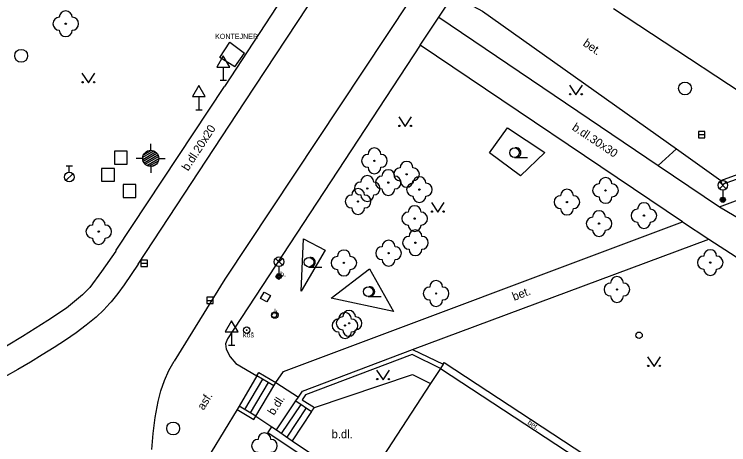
# Model space of a CAD drawing. Extents: x -598233 to -596890, y -1157848 to -1156431.
# Drawn here: x -597039.3 to -596983.7, y -1157222.9 to -1157189.4 of the extents above; entities that cross this region are included whole.
import ezdxf

# ---------------------------------------------------------------- set-up
doc = ezdxf.new("R2010")
doc.units = 0
for name, color, linetype in [('Level 10', 7, 'Continuous'), ('Level 11', 7, 'Continuous'), ('Level 21', 7, 'Continuous'), ('Level 22', 7, 'Continuous'), ('Level 24', 7, 'Continuous'), ('Level 25', 7, 'Continuous'), ('Level 26', 7, 'Continuous'), ('Level 27', 7, 'Continuous'), ('Level 28', 7, 'Continuous'), ('Level 33', 7, 'Continuous'), ('Level 34', 7, 'Continuous'), ('Level 35', 7, 'Continuous'), ('Level 36', 7, 'Continuous'), ('Level 40', 7, 'Continuous'), ('Level 42', 7, 'Continuous'), ('Level 5', 7, 'Continuous'), ('Level 7', 7, 'Continuous')]:
    doc.layers.add(name, color=color, linetype=linetype)

msp = doc.modelspace()

# ---------------------------------------------------------------- linework, layer by layer
at = {"layer": 'Level 10'}
for points in [[(-596970.1599, -1157147.18), (-596971.01, -1157146.69), (-596972.4, -1157146.15), (-596973.57, -1157145.91), (-596974.48, -1157145.87), (-596975.53, -1157145.89), (-596976.57, -1157146.02), (-596977.66, -1157146.32), (-596979.78, -1157147.12), (-596981.03, -1157147.94), (-596981.91, -1157148.65), (-596983.4, -1157150.45), (-597022.94, -1157210)], [(-597029.67, -1157208.83), (-597021.38, -1157196.2), (-597014.9, -1157186.37), (-597013.6, -1157184.36), (-597013.18, -1157183.71)], [(-597029.67, -1157208.83), (-597030.77, -1157210.43)], [(-597022.94, -1157210), (-597026.87, -1157216.35)], [(-597030.77, -1157210.43), (-597031.25, -1157211.11), (-597031.78, -1157211.75), (-597031.88, -1157211.86), (-597032.34, -1157212.36), (-597032.94, -1157212.93)], [(-597032.94, -1157212.93), (-597033.71, -1157213.56), (-597034.5, -1157214.16), (-597035.32, -1157214.72)], [(-597035.32, -1157214.72), (-597036.22, -1157215.31), (-597037.14, -1157215.88), (-597038.06, -1157216.43)], [(-597038.06, -1157216.43), (-597039.05, -1157217.01), (-597040.04, -1157217.57), (-597041.05, -1157218.12)], [(-597028.11, -1157219.49), (-597027.9, -1157218.67), (-597027.62, -1157217.87), (-597027.28, -1157217.09), (-597026.87, -1157216.35)], [(-597028.6, -1157223.23), (-597028.5, -1157221.98), (-597028.34, -1157220.73), (-597028.11, -1157219.49)]]:
    msp.add_lwpolyline(points, dxfattribs=at)
at = {"layer": 'Level 11'}
for points in [[(-597024.13, -1157180.34), (-597019.7, -1157183.26), (-597016.95, -1157185.12), (-597016.64, -1157185.33), (-597022.97, -1157195.01)], [(-597006.29, -1157189.63), (-597005.17, -1157187.92)], [(-597005.17, -1157187.92), (-597002.88, -1157189.16), (-596987.78, -1157199.87), (-596984.34, -1157202.31)], [(-596984.45, -1157204.37), (-596973.61, -1157200.3), (-596942.33, -1157188.57), (-596941.43, -1157189.2)], [(-597007.7199, -1157191.81), (-597006.29, -1157189.63)], [(-597006.29, -1157189.63), (-596989.2, -1157201.16), (-596984.45, -1157204.37)], [(-597007.7199, -1157191.81), (-597022.72, -1157214.63), (-597022.87, -1157215.01), (-597022.84, -1157215.43), (-597022.52, -1157216.03), (-597022.08, -1157216.53), (-597020.43, -1157217.51)], [(-596987.31, -1157205.54), (-597007.7199, -1157191.81)], [(-597031.42, -1157207.8), (-597031.39, -1157207.74), (-597022.97, -1157195.01)], [(-596984.45, -1157204.37), (-596981.7199, -1157205.98)], [(-597018.96, -1157218.03), (-597018.36, -1157217.17), (-596987.31, -1157205.54)], [(-596987.31, -1157205.54), (-596985.28, -1157206.87)], [(-597008.34, -1157215.46), (-596985.28, -1157206.87)], [(-596985.28, -1157206.87), (-596983.14, -1157208.26)], [(-597031.42, -1157207.8), (-597032.53, -1157209.4), (-597033.43, -1157210.63)], [(-597018.96, -1157209.83), (-597018.8, -1157209.58), (-597018.45, -1157209.72), (-597018.73, -1157210.02), (-597018.96, -1157209.83)], [(-597033.43, -1157210.63), (-597034.01, -1157211.2), (-597034.62, -1157211.73), (-597035.26, -1157212.23)], [(-597035.26, -1157212.23), (-597036.71, -1157213.19), (-597038.68, -1157214.45)], [(-597018.97, -1157212.61), (-597018.88, -1157212.76), (-597018.96, -1157212.95), (-597019.09, -1157212.97), (-597019.26, -1157212.91), (-597019.27, -1157212.76), (-597019.11, -1157212.59), (-597018.97, -1157212.61)], [(-597038.68, -1157214.45), (-597040.94, -1157215.78), (-597042.1, -1157216.39)], [(-597005.94, -1157216.59), (-597005.86, -1157216.46), (-596991.51, -1157225.86), (-597002.1599, -1157242.2199), (-597002.38, -1157242.49)], [(-597020.43, -1157217.51), (-597021.82, -1157219.87)], [(-597020, -1157217.76), (-597021.39, -1157220.12)], [(-597015.96, -1157219.96), (-597008.34, -1157217.4), (-597006.92, -1157218.1)], [(-597019.56, -1157218.02), (-597020.96, -1157220.37)], [(-597020.53, -1157220.63), (-597019.13, -1157218.28)], [(-597018.96, -1157218.03), (-597017.21, -1157219.17)], [(-597018.92, -1157221.71), (-597017.4, -1157219.45)], [(-597021.9699, -1157220.12), (-597026.02, -1157226.76), (-597020.06, -1157240.49)], [(-597018.52, -1157221.98), (-597017, -1157219.73)], [(-597016.59, -1157220), (-597018.11, -1157222.26)], [(-597020.53, -1157220.63), (-597019.28, -1157221.47)], [(-597016.18, -1157220.28), (-597017.7, -1157222.54)]]:
    msp.add_lwpolyline(points, dxfattribs=at)
at = {"layer": 'Level 21'}
for points in [[(-597002.34, -1157200.17), (-597000.93, -1157198.22), (-596998.02, -1157200.15), (-596999.93, -1157201.97), (-597002.34, -1157200.17)], [(-596989.2, -1157201.16), (-596987.78, -1157199.87)], [(-597016.98, -1157210.92), (-597016.81, -1157206.85), (-597015.13, -1157207.73), (-597016.98, -1157210.92)], [(-597014.65, -1157211.46), (-597011.67, -1157209.19), (-597009.8, -1157212.5), (-597014.65, -1157211.46)]]:
    msp.add_lwpolyline(points, dxfattribs=at)
at = {"layer": 'Level 22'}
for centre in [(-597035.31, -1157190.14), (-597011.29, -1157200.79), (-597008.79, -1157201.84), (-597011.85, -1157202.94), (-597010.21, -1157202.48), (-597007.79, -1157203.03), (-596993.31, -1157203.09), (-597012.56, -1157203.95), (-596996.31, -1157204), (-596990.32, -1157205.05), (-597008.16, -1157205.28), (-596993.81, -1157205.67), (-597032.74, -1157206.29), (-597008.1, -1157207.16), (-597010.19, -1157207.97), (-597013.67, -1157208.73), (-596985.1599, -1157208.7), (-597006.49, -1157211.1), (-596992.42, -1157210.79), (-597013.26, -1157213.42), (-597013.58, -1157213.59)]:
    msp.add_circle(centre, 0.05, dxfattribs=at)
for centre, start, end in [((-597035.31, -1157189.64), 0, 180), ((-597035.81, -1157190.14), 90, 270), ((-597034.81, -1157190.14), 270, 90), ((-597035.31, -1157190.64), 180, 0), ((-597011.29, -1157200.29), 0, 180), ((-597011.79, -1157200.79), 90, 270), ((-597010.79, -1157200.79), 270, 90), ((-597008.79, -1157201.34), 0, 180), ((-597011.29, -1157201.29), 180, 0), ((-597010.21, -1157201.98), 0, 180), ((-597009.29, -1157201.84), 90, 270), ((-597008.29, -1157201.84), 270, 90), ((-597011.85, -1157202.44), 0, 180), ((-597010.71, -1157202.48), 90, 270), ((-597009.71, -1157202.48), 270, 90), ((-597008.79, -1157202.34), 180, 0), ((-597007.79, -1157202.53), 0, 180), ((-596993.31, -1157202.59), 0, 180), ((-597012.35, -1157202.94), 90, 270), ((-597011.35, -1157202.94), 270, 90), ((-597008.29, -1157203.03), 90, 270), ((-597007.29, -1157203.03), 270, 90), ((-596993.81, -1157203.09), 90, 270), ((-596992.81, -1157203.09), 270, 90), ((-597013.06, -1157203.95), 90, 270), ((-597012.56, -1157203.45), 0, 180), ((-597011.85, -1157203.44), 180, 0), ((-597012.06, -1157203.95), 270, 90), ((-597010.21, -1157202.98), 180, 0), ((-596996.31, -1157203.5), 0, 180), ((-597007.79, -1157203.53), 180, 0), ((-596996.81, -1157204), 90, 270), ((-596995.81, -1157204), 270, 90), ((-596993.31, -1157203.59), 180, 0), ((-597012.56, -1157204.45), 180, 0), ((-597008.16, -1157204.78), 0, 180), ((-596996.31, -1157204.5), 180, 0), ((-596990.82, -1157205.05), 90, 270), ((-596990.32, -1157204.55), 0, 180), ((-596989.82, -1157205.05), 270, 90), ((-597008.66, -1157205.28), 90, 270), ((-597007.66, -1157205.28), 270, 90), ((-596993.81, -1157205.17), 0, 180), ((-597032.74, -1157205.79), 0, 180), ((-596994.31, -1157205.67), 90, 270), ((-596993.31, -1157205.67), 270, 90), ((-596990.32, -1157205.55), 180, 0), ((-597033.24, -1157206.29), 90, 270), ((-597032.24, -1157206.29), 270, 90), ((-597008.16, -1157205.78), 180, 0), ((-597008.1, -1157206.66), 0, 180), ((-596993.81, -1157206.17), 180, 0), ((-597032.74, -1157206.79), 180, 0), ((-597008.6, -1157207.16), 90, 270), ((-597007.6, -1157207.16), 270, 90), ((-597010.19, -1157207.47), 0, 180), ((-597013.67, -1157208.23), 0, 180), ((-597010.69, -1157207.97), 90, 270), ((-597009.69, -1157207.97), 270, 90), ((-597008.1, -1157207.66), 180, 0), ((-596985.1599, -1157208.2), 0, 180), ((-597014.17, -1157208.73), 90, 270), ((-597013.17, -1157208.73), 270, 90), ((-597010.19, -1157208.47), 180, 0), ((-596985.6599, -1157208.7), 90, 270), ((-596984.6599, -1157208.7), 270, 90), ((-597013.67, -1157209.23), 180, 0), ((-596985.1599, -1157209.2), 180, 0), ((-597006.49, -1157210.6), 0, 180), ((-596992.42, -1157210.29), 0, 180), ((-597006.99, -1157211.1), 90, 270), ((-597005.99, -1157211.1), 270, 90), ((-596992.92, -1157210.79), 90, 270), ((-596991.92, -1157210.79), 270, 90), ((-597006.49, -1157211.6), 180, 0), ((-596992.42, -1157211.29), 180, 0), ((-597013.76, -1157213.42), 90, 270), ((-597013.58, -1157213.09), 0, 180), ((-597013.26, -1157212.92), 0, 180), ((-597012.76, -1157213.42), 270, 90), ((-597014.08, -1157213.59), 90, 270), ((-597013.08, -1157213.59), 270, 90), ((-597013.26, -1157213.92), 180, 0), ((-597013.58, -1157214.09), 180, 0), ((-597019.85, -1157222.44), 0, 180), ((-597020.35, -1157222.94), 90, 270), ((-597019.35, -1157222.94), 270, 90)]:
    msp.add_arc(centre, 0.5, start, end, dxfattribs=at)
at = {"layer": 'Level 24'}
msp.add_lwpolyline([(-597019.86, -1157211), (-597019.37, -1157211.25), (-597019.67, -1157211.75), (-597020.16, -1157211.5), (-597019.86, -1157211)], dxfattribs=at)
at = {"layer": 'Level 25'}
for points in [[(-597022.16, -1157193.5), (-597023.31, -1157192.76), (-597022.53, -1157191.57), (-597021.4, -1157192.43)], [(-597022.16, -1157193.5), (-597021.4, -1157192.43)]]:
    msp.add_lwpolyline(points, dxfattribs=at)
for radius in [0.25, 0.0303]:
    msp.add_circle((-597021.23, -1157213.95), radius, dxfattribs=at)
at = {"layer": 'Level 26'}
for points in [[(-597031.53, -1157201.04), (-597030.53, -1157201.04), (-597030.53, -1157200.04), (-597031.53, -1157200.04)], [(-597032.52, -1157202.38), (-597031.52, -1157202.38), (-597031.52, -1157201.38), (-597032.52, -1157201.38)], [(-597030.85, -1157203.64), (-597029.85, -1157203.64), (-597029.85, -1157202.64), (-597030.85, -1157202.64)]]:
    msp.add_lwpolyline(points, close=True, dxfattribs=at)
at = {"layer": 'Level 27'}
for p, q in [((-596986.07, -1157198.75), (-596985.57, -1157198.75)), ((-597029.46, -1157208.75), (-597028.96, -1157208.75)), ((-597024.34, -1157211.64), (-597023.84, -1157211.64))]:
    msp.add_line(p, q, dxfattribs=at)
for points in [[(-596986.07, -1157199), (-596985.57, -1157199), (-596985.57, -1157198.5), (-596986.07, -1157198.5)], [(-597029.46, -1157209), (-597028.96, -1157209), (-597028.96, -1157208.5), (-597029.46, -1157208.5)], [(-597024.34, -1157211.89), (-597023.84, -1157211.89), (-597023.84, -1157211.39), (-597024.34, -1157211.39)]]:
    msp.add_lwpolyline(points, close=True, dxfattribs=at)
for centre in [(-597038.78, -1157192.63), (-596987.13, -1157195.17), (-597026.95, -1157221.59)]:
    msp.add_circle(centre, 0.5, dxfattribs=at)
at = {"layer": 'Level 28'}
for p, q in [((-597035.29, -1157201.175), (-597034.79, -1157201.175)), ((-597035.04, -1157201.675), (-597035.04, -1157201.175)), ((-597035.298, -1157202.322), (-597034.768, -1157201.792))]:
    msp.add_line(p, q, dxfattribs=at)
for centre, radius in [((-597035.04, -1157202.05), 0.375), ((-597019.04, -1157212.78), 0.25), ((-596990.7, -1157214.35), 0.25)]:
    msp.add_circle(centre, radius, dxfattribs=at)
at = {"layer": 'Level 33'}
for p, q in [((-596984.445, -1157202.96), (-596983.915, -1157202.43)), ((-596984.445, -1157202.43), (-596983.915, -1157202.96)), ((-596984.18, -1157203.07), (-596984.18, -1157203.82)), ((-597018.9849, -1157208.9), (-597018.4549, -1157208.37)), ((-597018.9849, -1157208.37), (-597018.4549, -1157208.9)), ((-597018.7199, -1157209.01), (-597018.7199, -1157209.76))]:
    msp.add_line(p, q, dxfattribs=at)
for centre, radius in [((-596984.18, -1157202.695), 0.375), ((-596984.18, -1157203.82), 0.2), ((-596984.18, -1157203.82), 0.1445), ((-596984.18, -1157203.82), 0.0876), ((-597018.7199, -1157208.635), 0.375), ((-597018.7199, -1157209.76), 0.2), ((-597018.7199, -1157209.76), 0.1445), ((-597018.7199, -1157209.76), 0.0876)]:
    msp.add_circle(centre, radius, dxfattribs=at)
at = {"layer": 'Level 34'}
for p, q in [((-597023.05, -1157193.502), (-597023.05, -1157194.52)), ((-597023.3, -1157194.52), (-597022.8, -1157194.52)), ((-597024.95, -1157195.802), (-597024.95, -1157196.82)), ((-597025.2, -1157196.82), (-597024.7, -1157196.82)), ((-597022.4, -1157214.092), (-597022.4, -1157215.11)), ((-597022.65, -1157215.11), (-597022.15, -1157215.11))]:
    msp.add_line(p, q, dxfattribs=at)
for points in [[(-597023.55, -1157193.502), (-597022.55, -1157193.502), (-597023.05, -1157192.636)], [(-597025.45, -1157195.802), (-597024.45, -1157195.802), (-597024.95, -1157194.936)], [(-597022.9, -1157214.092), (-597021.9, -1157214.092), (-597022.4, -1157213.226)]]:
    msp.add_lwpolyline(points, close=True, dxfattribs=at)
at = {"layer": 'Level 35'}
for p, q in [((-597028.7, -1157199.975), (-597028.7, -1157199.475)), ((-597029.32, -1157200.677), (-597028.323, -1157200.102)), ((-597029.319, -1157200.515), (-597028.464, -1157200.022)), ((-597029.257, -1157200.318), (-597028.666, -1157199.977)), ((-597029.325, -1157200.6), (-597029.825, -1157200.6)), ((-597029.285, -1157200.819), (-597028.218, -1157200.203)), ((-597029.221, -1157200.944), (-597028.142, -1157200.321)), ((-597029.13, -1157201.053), (-597028.093, -1157200.454)), ((-597029.008, -1157201.144), (-597028.075, -1157200.606)), ((-597028.075, -1157200.6), (-597027.575, -1157200.6)), ((-597028.84, -1157201.209), (-597028.103, -1157200.783)), ((-597028.7, -1157201.225), (-597028.7, -1157201.725)), ((-597028.56, -1157201.209), (-597028.243, -1157201.026))]:
    msp.add_line(p, q, dxfattribs=at)
msp.add_circle((-597028.7, -1157200.6), 0.625, dxfattribs=at)
at = {"layer": 'Level 36'}
for p, q in [((-597000.39, -1157200.535), (-596999.39, -1157200.535)), ((-597016.39, -1157209.045), (-597015.39, -1157209.045)), ((-597011.77, -1157211.335), (-597010.77, -1157211.335))]:
    msp.add_line(p, q, dxfattribs=at)
for points in [[(-597034.05, -1157193.99), (-597033.55, -1157194.74), (-597033.05, -1157193.99)], [(-596996.11, -1157194.92), (-596995.61, -1157195.67), (-596995.11, -1157194.92)], [(-597009.4, -1157197.38), (-597008.9, -1157198.13), (-597008.4, -1157197.38)], [(-597006.86, -1157204.04), (-597006.36, -1157204.79), (-597005.86, -1157204.04)], [(-596990.03, -1157216.03), (-596989.53, -1157216.78), (-596989.03, -1157216.03)], [(-597011.12, -1157217.05), (-597010.62, -1157217.8), (-597010.12, -1157217.05)]]:
    msp.add_lwpolyline(points, dxfattribs=at)
for centre, radius in [((-597034.0002, -1157194.6898), 0.05), ((-597033.1008, -1157194.6898), 0.05), ((-596996.0602, -1157195.6198), 0.05), ((-596995.1608, -1157195.6198), 0.05), ((-597009.3502, -1157198.0798), 0.05), ((-597008.4508, -1157198.0798), 0.05), ((-597000.39, -1157200.1596), 0.375), ((-597006.8102, -1157204.7398), 0.05), ((-597005.9108, -1157204.7398), 0.05), ((-597016.39, -1157208.6696), 0.375), ((-597011.77, -1157210.9596), 0.375), ((-596989.9802, -1157216.7298), 0.05), ((-596989.0808, -1157216.7298), 0.05), ((-597011.0702, -1157217.7498), 0.05), ((-597010.1708, -1157217.7498), 0.05)]:
    msp.add_circle(centre, radius, dxfattribs=at)
for centre in [(-597000.265, -1157200.1596), (-597016.265, -1157208.6696), (-597011.645, -1157210.9596)]:
    msp.add_arc(centre, 0.375, 260.40593, 99.59407, dxfattribs=at)
at = {"layer": 'Level 5'}
for points in [[(-596992.7, -1157188.95), (-596978.8, -1157198.08)], [(-597006.1599, -1157216.92), (-597006.92, -1157218.1)], [(-597006.1599, -1157216.92), (-596992.27, -1157226.02)], [(-597006.92, -1157218.1), (-597010.6599, -1157223.82)]]:
    msp.add_lwpolyline(points, dxfattribs=at)
at = {"layer": 'Level 7'}
for points in [[(-596984.34, -1157202.31), (-596978.4099, -1157200.18), (-596973.39, -1157192.7199), (-596974.73, -1157191.84)], [(-596974.03, -1157191.88), (-596972.9, -1157192.62), (-596977.53, -1157199.5), (-596978.19, -1157200.48), (-596984.2199, -1157202.64), (-596984.34, -1157202.31)], [(-597016.89, -1157218.69), (-597008.34, -1157215.46)], [(-597008.34, -1157215.46), (-597005.94, -1157216.59)], [(-597006.1599, -1157216.92), (-597008.36, -1157215.84), (-597016.6599, -1157218.98), (-597016.92, -1157219.36), (-597015.96, -1157219.96)], [(-597005.94, -1157216.59), (-597006.1599, -1157216.92)], [(-597020.43, -1157217.51), (-597020.28, -1157217.25), (-597018.96, -1157218.03)], [(-597019.13, -1157218.28), (-597020.43, -1157217.51)], [(-597019.13, -1157218.28), (-597018.96, -1157218.03)], [(-597017.21, -1157219.17), (-597016.89, -1157218.69)], [(-597017.4, -1157219.45), (-597017.21, -1157219.17)], [(-597017.4, -1157219.45), (-597016.18, -1157220.28)], [(-597021.82, -1157219.87), (-597021.9699, -1157220.12)], [(-597021.9699, -1157220.12), (-597020.68, -1157220.89)], [(-597020.53, -1157220.63), (-597021.82, -1157219.87)], [(-597016.18, -1157220.28), (-597015.96, -1157219.96)], [(-597020.68, -1157220.89), (-597020.53, -1157220.63)], [(-597019.58, -1157221.93), (-597019.28, -1157221.4699)], [(-597019.28, -1157221.4699), (-597018.92, -1157221.71)], [(-597018.92, -1157221.71), (-597017.7, -1157222.54)], [(-597012.96, -1157226.4), (-597016.69, -1157223.88), (-597019.58, -1157221.93)], [(-597017.7, -1157222.54), (-597012.2199, -1157226.23)]]:
    msp.add_lwpolyline(points, dxfattribs=at)

# ---------------------------------------------------------------- texts
at = {"layer": 'Level 40'}
for s, height, rotation, p in [('bet.', 0.65, 325, (-596995.12, -1157191.79)), ('b.dl.30x30', 0.65, 326.26689, (-596995.97, -1157198.34)), ('b.dl.20x20', 0.65, 57.09756, (-597025.79, -1157201.63)), ('bet.', 0.65, 21, (-597000.42, -1157211.68)), ('asf.', 0.65, 58.70874, (-597024.58, -1157220.22)), ('b.dl.', 0.65, 57.425, (-597019.11, -1157220.62)), ('bet.', 0.4, 326.77311, (-596999.42, -1157221.23))]:
    msp.add_text(s, height=height, rotation=rotation, dxfattribs=at).set_placement(p)
for s, height, p in [('b.', 0.4, (-597018.63, -1157209.79)), ('k.', 0.4, (-597019.09, -1157212.71)), ('b.dl.', 0.65, (-597014.62, -1157222.35))]:
    msp.add_text(s, height=height, dxfattribs=at).set_placement(p)
at = {"layer": 'Level 42'}
for s, p in [('KONTEJNER', (-597023.69, -1157191.32)), ('koš', (-597021.52, -1157214.51))]:
    msp.add_text(s, height=0.4, dxfattribs=at).set_placement(p)

doc.saveas('drawing.dxf')
